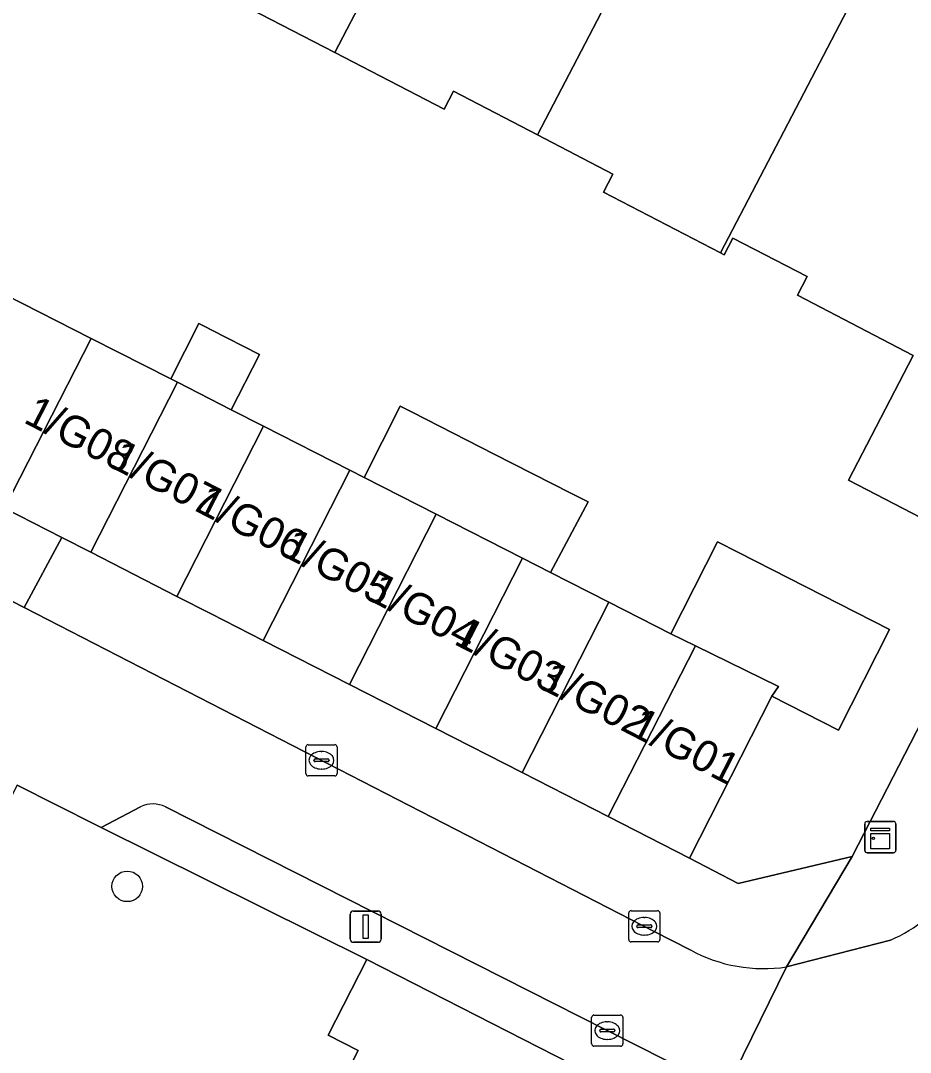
# Model space of a CAD drawing. Extents: x 160349 to 161355, y 381727 to 382854.
# Drawn here: x 160742.87 to 160771.38, y 382352.95 to 382385.99 of the extents above; entities that cross this region are included whole.
import ezdxf

# ---------------------------------------------------------------- set-up
doc = ezdxf.new("R2010")
doc.units = 0
for name, color, linetype in [('IMGEO_Boom', 7, 'Continuous'), ('IMGEO_Erf', 7, 'Continuous'), ('IMGEO_Kast', 7, 'Continuous'), ('IMGEO_Kolk', 7, 'Continuous'), ('IMGEO_Lichtmast', 7, 'Continuous'), ('IMGEO_Pand', 7, 'Continuous'), ('IMGEO_Pand_nummerreeks', 7, 'Continuous'), ('IMGEO_Rijbaan_lokaal_open', 7, 'Continuous'), ('IMGEO_Voetpad_open', 7, 'Continuous')]:
    doc.layers.add(name, color=color, linetype=linetype)

msp = doc.modelspace()

# ---------------------------------------------------------------- linework, layer by layer
at = {"layer": 'IMGEO_Boom'}
msp.add_circle((160746.286, 382358.27), 0.489, dxfattribs=at)
at = {"layer": 'IMGEO_Erf'}
for points in [[(160773.121, 382386.752), (160776.597, 382384.948), (160775.239, 382382.33), (160778.923, 382380.419), (160773.168, 382369.324), (160769.396, 382371.281), (160771.469, 382375.276), (160767.76, 382377.201), (160768.069, 382377.797), (160765.69, 382379.032), (160765.411, 382378.493), (160765.294, 382378.554), (160761.546, 382380.498), (160761.849, 382381.081), (160759.436, 382382.333), (160756.739, 382383.733), (160756.442, 382383.16), (160752.941, 382384.977), (160749.195, 382386.921)], [(160742.36, 382377.228), (160745.126, 382375.82), (160747.68, 382374.52), (160748.586, 382376.296), (160748.798, 382376.188), (160748.98, 382376.095), (160750.527, 382375.306), (160749.622, 382373.531), (160750.658, 382373.004), (160753.424, 382371.595), (160753.875, 382371.366), (160755.032, 382373.649), (160755.417, 382373.453), (160758.048, 382372.113), (160760.497, 382370.866), (160761.054, 382370.583), (160759.852, 382368.323), (160761.722, 382367.371), (160763.707, 382366.36), (160765.203, 382369.299), (160765.869, 382368.96), (160770.717, 382366.492), (160769.077, 382363.271), (160766.94, 382364.359), (160764.302, 382359.178), (160765.863, 382358.367), (160769.515, 382359.228), (160783.365, 382386.123)]]:
    msp.add_lwpolyline(points, dxfattribs=at)
msp.add_lwpolyline([(160753.685, 382353.012), (160752.724, 382353.503), (160753.965, 382355.931), (160745.447, 382360.153), (160745.299, 382360.226), (160742.757, 382361.508), (160739.849, 382355.822), (160735.595, 382357.997), (160732.663, 382352.257), (160729.719, 382346.462), (160731.155, 382345.732), (160734.099, 382351.527), (160735.498, 382350.816), (160737.252, 382349.924), (160734.308, 382344.129), (160745.608, 382338.576), (160748.554, 382344.333), (160749.107, 382344.051), (160751.982, 382349.679), (160752.164, 382350.035)], close=True, dxfattribs=at)
at = {"layer": 'IMGEO_Kast'}
for p, q in [((160769.992, 382360.348), (160770.833, 382360.348)), ((160770.833, 382360.348), (160769.992, 382360.348)), ((160769.917, 382359.423), (160769.917, 382360.264)), ((160769.917, 382360.264), (160769.917, 382359.423)), ((160770.917, 382360.273), (160770.917, 382359.432)), ((160770.917, 382359.432), (160770.917, 382360.273)), ((160770.842, 382359.348), (160770.001, 382359.348)), ((160770.001, 382359.348), (160770.842, 382359.348))]:
    msp.add_line(p, q, dxfattribs=at)
for points in [[(160770.112, 382360.138), (160770.712, 382360.138), (160770.712, 382360.053), (160770.112, 382360.053), (160770.112, 382360.138)], [(160770.112, 382359.963), (160770.712, 382359.963), (160770.712, 382359.474), (160770.112, 382359.474), (160770.112, 382359.963)]]:
    msp.add_lwpolyline(points, dxfattribs=at)
msp.add_circle((160770.196, 382359.812), 0.0377, dxfattribs=at)
for centre, start, end in [((160769.995, 382360.27), 92.4484, 184.2845), ((160769.995, 382360.27), 92.4484, 184.2845), ((160770.839, 382360.27), 2.4484, 94.2845), ((160770.839, 382360.27), 2.4484, 94.2845), ((160769.995, 382359.426), 182.4484, 274.2845), ((160769.995, 382359.426), 182.4484, 274.2845), ((160770.839, 382359.426), 272.4484, 4.2845), ((160770.839, 382359.426), 272.4484, 4.2845)]:
    msp.add_arc(centre, 0.0779, start, end, dxfattribs=at)
at = {"layer": 'IMGEO_Kolk'}
for p, q in [((160752.01, 382361.882), (160752.01, 382362.734)), ((160752.085, 382362.808), (160752.937, 382362.808)), ((160753.011, 382362.734), (160753.011, 382361.882)), ((160752.269, 382362.302), (160752.269, 382362.314)), ((160752.312, 382362.351), (160752.71, 382362.351)), ((160752.498, 382362.588), (160752.523, 382362.588)), ((160752.753, 382362.314), (160752.753, 382362.302)), ((160752.707, 382362.265), (160752.309, 382362.265)), ((160752.521, 382362.028), (160752.496, 382362.028)), ((160752.937, 382361.808), (160752.085, 382361.808)), ((160762.355, 382356.566), (160762.355, 382357.418)), ((160762.43, 382357.492), (160763.282, 382357.492)), ((160763.356, 382357.418), (160763.356, 382356.566)), ((160762.657, 382357.035), (160763.055, 382357.035)), ((160762.843, 382357.272), (160762.868, 382357.272)), ((160762.614, 382356.986), (160762.614, 382356.998)), ((160763.052, 382356.949), (160762.654, 382356.949)), ((160762.866, 382356.712), (160762.841, 382356.712)), ((160763.098, 382356.998), (160763.098, 382356.986)), ((160763.282, 382356.492), (160762.43, 382356.492)), ((160761.168, 382353.225), (160761.168, 382354.077)), ((160761.243, 382354.151), (160762.095, 382354.151)), ((160762.169, 382354.077), (160762.169, 382353.225)), ((160761.656, 382353.931), (160761.681, 382353.931)), ((160761.427, 382353.645), (160761.427, 382353.657)), ((160761.865, 382353.608), (160761.467, 382353.608)), ((160761.47, 382353.694), (160761.868, 382353.694)), ((160761.679, 382353.371), (160761.654, 382353.371)), ((160761.911, 382353.657), (160761.911, 382353.645)), ((160762.095, 382353.151), (160761.243, 382353.151))]:
    msp.add_line(p, q, dxfattribs=at)
for points in [[(160752.01, 382361.882), (160752.01, 382362.734)], [(160752.085, 382362.808), (160752.937, 382362.808)], [(160753.011, 382362.734), (160753.011, 382361.882)], [(160752.937, 382361.808), (160752.085, 382361.808)], [(160762.355, 382356.566), (160762.355, 382357.418)], [(160762.43, 382357.492), (160763.282, 382357.492)], [(160763.356, 382357.418), (160763.356, 382356.566)], [(160763.282, 382356.492), (160762.43, 382356.492)], [(160761.168, 382353.225), (160761.168, 382354.077)], [(160761.243, 382354.151), (160762.095, 382354.151)], [(160762.169, 382354.077), (160762.169, 382353.225)], [(160762.095, 382353.151), (160761.243, 382353.151)]]:
    msp.add_lwpolyline(points, dxfattribs=at)
for centre, radius, start, end in [((160752.087, 382362.732), 0.0765, 91.552, 178.448), ((160752.087, 382362.732), 0.0765, 91.552, 178.448), ((160752.935, 382362.732), 0.0765, 1.552, 88.448), ((160752.935, 382362.732), 0.0765, 1.552, 88.448), ((160752.309, 382362.311), 0.0403, 85.8775, 175.7526), ((160752.306, 382362.301), 0.0366, 178.938, 274.7102), ((160752.71, 382362.308), 0.043, 264.8664, 352.4533), ((160752.714, 382362.313), 0.0386, 1.7309, 96.639), ((160752.087, 382361.884), 0.0765, 181.552, 268.448), ((160752.087, 382361.884), 0.0765, 181.552, 268.448), ((160752.935, 382361.884), 0.0765, 271.552, 358.448), ((160752.935, 382361.884), 0.0765, 271.552, 358.448), ((160762.432, 382357.416), 0.0765, 91.552, 178.448), ((160762.432, 382357.416), 0.0765, 91.552, 178.448), ((160763.28, 382357.416), 0.0765, 1.552, 88.448), ((160763.28, 382357.416), 0.0765, 1.552, 88.448), ((160762.654, 382356.995), 0.0403, 85.8775, 175.7526), ((160763.059, 382356.997), 0.0386, 1.7309, 96.639), ((160762.651, 382356.985), 0.0366, 178.938, 274.7102), ((160763.055, 382356.992), 0.043, 264.8664, 352.4533), ((160762.432, 382356.568), 0.0765, 181.552, 268.448), ((160762.432, 382356.568), 0.0765, 181.552, 268.448), ((160763.28, 382356.568), 0.0765, 271.552, 358.448), ((160763.28, 382356.568), 0.0765, 271.552, 358.448), ((160761.245, 382354.075), 0.0765, 91.552, 178.448), ((160761.245, 382354.075), 0.0765, 91.552, 178.448), ((160762.093, 382354.075), 0.0765, 1.552, 88.448), ((160762.093, 382354.075), 0.0765, 1.552, 88.448), ((160761.467, 382353.654), 0.0403, 85.8775, 175.7526), ((160761.464, 382353.644), 0.0366, 178.938, 274.7102), ((160761.868, 382353.651), 0.043, 264.8664, 352.4533), ((160761.872, 382353.656), 0.0386, 1.7309, 96.639), ((160761.245, 382353.227), 0.0765, 181.552, 268.448), ((160761.245, 382353.227), 0.0765, 181.552, 268.448), ((160762.093, 382353.227), 0.0765, 271.552, 358.448), ((160762.093, 382353.227), 0.0765, 271.552, 358.448)]:
    msp.add_arc(centre, radius, start, end, dxfattribs=at)
for centre, major_axis, ratio, start_param, end_param in [((160752.497, 382362.308), (-0.387, 0.002), 0.722429, 4.712389, 7.853982), ((160752.522, 382362.308), (-0.39, 0.002), 0.717154, 1.570796, 4.712389), ((160762.842, 382356.992), (-0.387, 0.002), 0.722429, 4.712389, 7.853982), ((160762.867, 382356.992), (-0.39, 0.002), 0.717154, 1.570796, 4.712389), ((160761.655, 382353.651), (-0.387, 0.002), 0.722429, 4.712389, 7.853982), ((160761.68, 382353.651), (-0.39, 0.002), 0.717154, 1.570796, 4.712389)]:
    msp.add_ellipse(centre, major_axis=major_axis, ratio=ratio, start_param=start_param, end_param=end_param, dxfattribs=at)
at = {"layer": 'IMGEO_Lichtmast'}
for p, q in [((160753.432, 382356.579), (160753.432, 382357.379)), ((160753.432, 382357.379), (160753.432, 382356.579)), ((160753.532, 382357.479), (160754.322, 382357.479)), ((160754.322, 382357.479), (160753.532, 382357.479)), ((160754.422, 382357.379), (160754.422, 382356.579)), ((160754.422, 382356.579), (160754.422, 382357.379)), ((160754.322, 382356.479), (160753.532, 382356.479)), ((160753.532, 382356.479), (160754.322, 382356.479))]:
    msp.add_line(p, q, dxfattribs=at)
msp.add_lwpolyline([(160753.852, 382357.354), (160754.002, 382357.354), (160754.002, 382356.604), (160753.852, 382356.604), (160753.852, 382357.354)], dxfattribs=at)
for centre, start, end in [((160753.532, 382357.379), 90, 180), ((160753.532, 382357.379), 90, 180), ((160754.322, 382357.379), 0, 90), ((160754.322, 382357.379), 360, 90), ((160753.532, 382356.579), 180, 270), ((160753.532, 382356.579), 180, 270), ((160754.322, 382356.579), 270, 0), ((160754.322, 382356.579), 270, 0)]:
    msp.add_arc(centre, 0.1, start, end, dxfattribs=at)
at = {"layer": 'IMGEO_Pand'}
for points in [[(160758.009, 382394.7), (160754.595, 382396.472), (160756.081, 382399.335), (160753.235, 382400.812), (160751.745, 382397.954), (160746.679, 382388.233), (160749.195, 382386.921), (160752.941, 382384.977)], [(160758.009, 382394.7), (160752.941, 382384.977), (160756.442, 382383.16), (160756.739, 382383.733), (160759.436, 382382.333), (160765.672, 382394.295), (160762.884, 382395.742), (160761.424, 382392.928)], [(160770.376, 382388.304), (160770.201, 382388.395), (160767.011, 382390.05), (160768.462, 382392.847), (160765.672, 382394.295), (160759.436, 382382.333), (160761.849, 382381.081), (160761.546, 382380.498), (160765.294, 382378.554)], [(160775.239, 382382.33), (160776.597, 382384.948), (160773.121, 382386.752), (160774.623, 382389.646), (160771.831, 382391.096), (160770.376, 382388.304), (160765.294, 382378.554), (160765.411, 382378.493), (160765.69, 382379.032), (160768.069, 382377.797), (160767.76, 382377.201), (160771.469, 382375.276), (160769.396, 382371.281), (160773.168, 382369.324), (160778.923, 382380.419)], [(160742.36, 382377.228), (160739.586, 382371.79), (160742.35, 382370.379), (160745.126, 382375.82)], [(160747.68, 382374.52), (160747.892, 382374.412), (160749.622, 382373.531), (160750.527, 382375.306), (160748.98, 382376.095), (160748.798, 382376.188), (160748.586, 382376.296)], [(160747.892, 382374.412), (160747.68, 382374.52), (160745.126, 382375.82), (160742.35, 382370.379), (160744.186, 382369.442), (160745.115, 382368.968)], [(160750.658, 382373.004), (160749.622, 382373.531), (160747.892, 382374.412), (160745.115, 382368.968), (160747.879, 382367.557)], [(160758.956, 382368.779), (160759.852, 382368.323), (160761.054, 382370.583), (160760.497, 382370.866), (160758.048, 382372.113), (160755.417, 382373.453), (160755.032, 382373.649), (160753.875, 382371.366), (160756.19, 382370.187)], [(160750.658, 382373.004), (160747.879, 382367.557), (160748.977, 382366.998), (160750.644, 382366.147), (160753.424, 382371.595)], [(160753.408, 382364.736), (160756.19, 382370.187), (160753.875, 382371.366), (160753.424, 382371.595), (160750.644, 382366.147)], [(160753.408, 382364.736), (160756.173, 382363.325), (160758.956, 382368.779), (160756.19, 382370.187)], [(160763.707, 382366.36), (160764.494, 382365.974), (160767.154, 382364.671), (160766.94, 382364.359), (160769.077, 382363.271), (160770.717, 382366.492), (160765.869, 382368.96), (160765.203, 382369.299)], [(160758.956, 382368.779), (160756.173, 382363.325), (160758.937, 382361.914), (160761.722, 382367.371), (160759.852, 382368.323)], [(160763.707, 382366.36), (160761.722, 382367.371), (160758.937, 382361.914), (160761.702, 382360.503), (160764.494, 382365.974)], [(160766.94, 382364.359), (160767.154, 382364.671), (160764.494, 382365.974), (160761.702, 382360.503), (160764.302, 382359.178)], [(160763.498, 382351.061), (160753.965, 382355.931), (160752.724, 382353.503), (160753.685, 382353.012), (160752.164, 382350.035), (160751.982, 382349.679), (160760.554, 382345.299)]]:
    msp.add_lwpolyline(points, close=True, dxfattribs=at)
at = {"layer": 'IMGEO_Rijbaan_lokaal_open'}
for points in [[(160770.739, 382356.551), (160767.415, 382355.692), (160765.468, 382351.729), (160768.745, 382350.07), (160772.475, 382348.182), (160773.986, 382347.417), (160774.537, 382348.455), (160774.902, 382349.142), (160778.364, 382355.957), (160778.435, 382356.096), (160791.132, 382380.913)], [(160764.33, 382356.235), (160763.172, 382356.83), (160742.984, 382367.204), (160718.511, 382379.741)], [(160742.757, 382361.508), (160745.299, 382360.226), (160745.447, 382360.153), (160746.714, 382360.821)], [(160747.512, 382360.818), (160761.646, 382353.664), (160765.468, 382351.729), (160767.415, 382355.692)]]:
    msp.add_lwpolyline(points, dxfattribs=at)
for centre, radius, start, end in [((160747.11, 382359.975), 0.934, 64.4994, 115.0699), ((160769.091, 382360.554), 4.329, 292.3775, 327.6696), ((160766.673, 382360.512), 4.876, 241.2832, 278.7517)]:
    msp.add_arc(centre, radius, start, end, dxfattribs=at)
at = {"layer": 'IMGEO_Voetpad_open'}
for points in [[(160783.365, 382386.123), (160769.515, 382359.228), (160767.415, 382355.692), (160770.739, 382356.551)], [(160761.702, 382360.503), (160758.937, 382361.914), (160756.173, 382363.325), (160753.408, 382364.736), (160750.644, 382366.147), (160748.977, 382366.998), (160747.879, 382367.557), (160745.115, 382368.968), (160744.186, 382369.442), (160742.984, 382367.204), (160763.172, 382356.83), (160764.33, 382356.235)], [(160746.714, 382360.821), (160745.447, 382360.153), (160753.965, 382355.931), (160763.498, 382351.061), (160764.998, 382350.801), (160765.468, 382351.729), (160761.646, 382353.664)], [(160761.646, 382353.664), (160747.512, 382360.818)], [(160767.415, 382355.692), (160769.515, 382359.228), (160765.863, 382358.367), (160764.302, 382359.178), (160761.702, 382360.503)]]:
    msp.add_lwpolyline(points, dxfattribs=at)
msp.add_lwpolyline([(160742.35, 382370.379), (160739.586, 382371.79), (160736.821, 382373.201), (160734.056, 382374.612), (160731.292, 382376.022), (160728.527, 382377.433), (160725.763, 382378.844), (160722.998, 382380.255), (160720.346, 382381.609), (160719.608, 382381.985), (160718.511, 382379.741), (160742.984, 382367.204), (160744.186, 382369.442)], close=True, dxfattribs=at)
for centre, radius, start, end in [((160747.11, 382359.975), 0.934, 64.4994, 115.0699), ((160769.091, 382360.554), 4.329, 292.3775, 327.6696), ((160766.673, 382360.512), 4.876, 241.2832, 278.7517)]:
    msp.add_arc(centre, radius, start, end, dxfattribs=at)

# ---------------------------------------------------------------- texts
at = {"layer": 'IMGEO_Pand_nummerreeks'}
for s, rotation, p in [('1/G08', 332.7673, (160742.927, 382373.144)), ('1/G07', 332.7673, (160745.682, 382371.726)), ('1/G06', 332.7683, (160748.439, 382370.307)), ('1/G05', 332.7683, (160751.197, 382368.887)), ('1/G04', 332.7683, (160753.956, 382367.468)), ('1/G03', 332.7683, (160756.714, 382366.049)), ('1/G02', 332.7683, (160759.466, 382364.632)), ('1/G01', 332.7683, (160762.328, 382363.159))]:
    msp.add_text(s, height=1, rotation=rotation, dxfattribs=at).set_placement(p)

doc.saveas('drawing.dxf')
